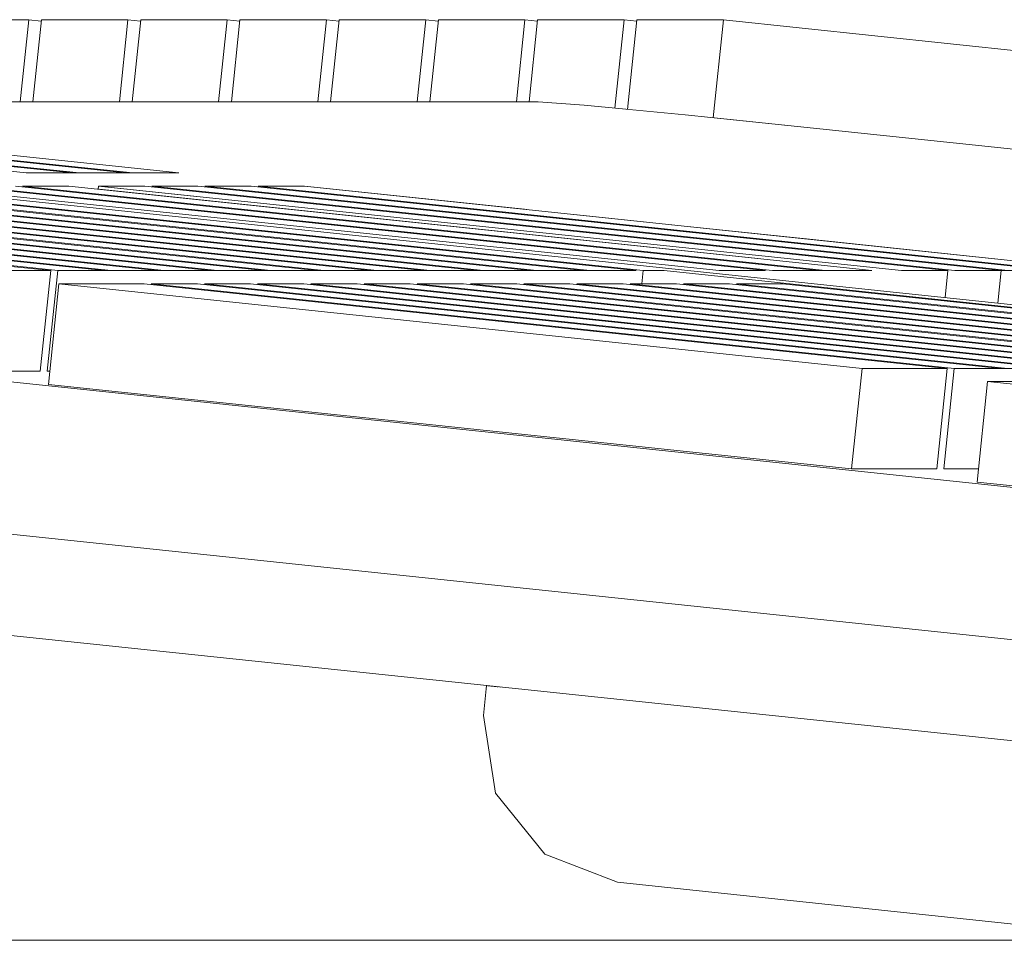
# Model space of a CAD drawing. Header units: millimetres. Extents: x -30280 to 309309, y -17460 to 4378.
# Tile 395 of 656: x 126124 to 126144, y -10686 to -10668. Entities that reach past the tile are written whole.
import ezdxf

# ---------------------------------------------------------------- set-up
doc = ezdxf.new("R2010")
doc.units = ezdxf.units.MM
doc.header["$MEASUREMENT"] = 0
doc.linetypes.add('Wipeout_Contour', pattern=[1000, 0, -1000])
doc.layers.add('P1_PLANTA PRIMERA_3_Nuevo_09_EI_Mobiliari general', color=7, linetype='Continuous')
doc.layers.add('P1_PLANTA PRIMERA_3_Nuevo_09_EI_Mobiliari general_Pluma_Nº__1', color=7, linetype='Continuous', lineweight=5)

msp = doc.modelspace()

# ---------------------------------------------------------------- wipeouts: each hides what was drawn before it
at = {"color": 254, "linetype": 'Wipeout_Contour', "lineweight": 0, "ltscale": 759472.466284}
msp.add_wipeout([(126114.263, -10669.161), (126127.633, -10670.569), (126129.063, -10670.83), (126130.116, -10670.83), (126134.514, -10671.293), (126134.737, -10669.161)], dxfattribs=at).dxf.layer = 'P1_PLANTA PRIMERA_3_Nuevo_09_EI_Mobiliari general'
at = {"color": 254, "linetype": 'Wipeout_Contour', "lineweight": 0, "ltscale": 632872.974673}
msp.add_wipeout([(126110.017, -10685.509), (126108.503, -10685.749), (126147.196, -10685.751), (126136.312, -10684.602), (126111.135, -10684.602)], dxfattribs=at).dxf.layer = 'P1_PLANTA PRIMERA_3_Nuevo_09_EI_Mobiliari general'

# ---------------------------------------------------------------- next in the draw order: wipeouts: each hides what was drawn before it
at = {"color": 254, "linetype": 'Wipeout_Contour', "lineweight": 0, "ltscale": 379756.620697}
msp.add_wipeout([(126134.737, -10669.161), (126134.514, -10671.293), (126135.652, -10669.231)], dxfattribs=at).dxf.layer = 'P1_PLANTA PRIMERA_3_Nuevo_09_EI_Mobiliari general'
at = {"color": 254, "linetype": 'Wipeout_Contour', "lineweight": 0, "ltscale": 506300.742286}
msp.add_wipeout([(126111.135, -10684.602), (126136.312, -10684.602), (126134.87, -10684.045), (126111.408, -10684.045)], dxfattribs=at).dxf.layer = 'P1_PLANTA PRIMERA_3_Nuevo_09_EI_Mobiliari general'

# ---------------------------------------------------------------- next in the draw order: wipeouts: each hides what was drawn before it
at = {"color": 254, "linetype": 'Wipeout_Contour', "lineweight": 0, "ltscale": 506348.234253}
msp.add_wipeout([(126135.652, -10669.231), (126135.426, -10671.389), (126137.419, -10671.599), (126137.647, -10669.422)], dxfattribs=at).dxf.layer = 'P1_PLANTA PRIMERA_3_Nuevo_09_EI_Mobiliari general'
at = {"color": 254, "linetype": 'Wipeout_Contour', "lineweight": 0, "ltscale": 506298.682358}
msp.add_wipeout([(126111.408, -10684.045), (126134.87, -10684.045), (126133.897, -10682.838), (126111.803, -10682.838)], dxfattribs=at).dxf.layer = 'P1_PLANTA PRIMERA_3_Nuevo_09_EI_Mobiliari general'

# ---------------------------------------------------------------- next in the draw order: wipeouts: each hides what was drawn before it
at = {"color": 254, "linetype": 'Wipeout_Contour', "lineweight": 0, "ltscale": 506357.350111}
msp.add_wipeout([(126137.647, -10669.422), (126137.419, -10671.599), (126139.96, -10671.866), (126140.188, -10669.684)], dxfattribs=at).dxf.layer = 'P1_PLANTA PRIMERA_3_Nuevo_09_EI_Mobiliari general'
at = {"color": 254, "linetype": 'Wipeout_Contour', "lineweight": 0, "ltscale": 506297.543033}
msp.add_wipeout([(126111.964, -10681.304), (126111.803, -10682.838), (126133.897, -10682.838), (126133.656, -10681.304)], dxfattribs=at).dxf.layer = 'P1_PLANTA PRIMERA_3_Nuevo_09_EI_Mobiliari general'

# ---------------------------------------------------------------- next in the draw order: wipeouts: each hides what was drawn before it
at = {"color": 254, "linetype": 'Wipeout_Contour', "lineweight": 0, "ltscale": 506350.966672}
msp.add_wipeout([(126136.693, -10667.538), (126136.508, -10669.313), (126137.647, -10669.422), (126138.405, -10667.538)], dxfattribs=at).dxf.layer = 'P1_PLANTA PRIMERA_3_Nuevo_09_EI_Mobiliari general'
at = {"color": 254, "linetype": 'Wipeout_Contour', "lineweight": 0, "ltscale": 379712.677156}
msp.add_wipeout([(126112.263, -10678.452), (126111.964, -10681.304), (126133.656, -10681.304)], dxfattribs=at).dxf.layer = 'P1_PLANTA PRIMERA_3_Nuevo_09_EI_Mobiliari general'

# ---------------------------------------------------------------- next in the draw order: wipeouts: each hides what was drawn before it
at = {"color": 254, "linetype": 'Wipeout_Contour', "lineweight": 0, "ltscale": 506343.126172}
msp.add_wipeout([(126134.73, -10667.538), (126134.56, -10669.161), (126135.652, -10669.231), (126136.441, -10667.538)], dxfattribs=at).dxf.layer = 'P1_PLANTA PRIMERA_3_Nuevo_09_EI_Mobiliari general'
at = {"color": 254, "linetype": 'Wipeout_Contour', "lineweight": 0, "ltscale": 1012748.419088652}
msp.add_wipeout([(126133.718, -10680.71), (126133.897, -10682.838), (126134.87, -10684.045), (126136.312, -10684.602), (126147.196, -10685.751), (126148.722, -10685.509), (126149.923, -10684.531), (126150.477, -10683.081)], dxfattribs=at).dxf.layer = 'P1_PLANTA PRIMERA_3_Nuevo_09_EI_Mobiliari general'

# ---------------------------------------------------------------- next in the draw order: linework, layer by layer
at = {"layer": 'P1_PLANTA PRIMERA_3_Nuevo_09_EI_Mobiliari general_Pluma_Nº__1', "color": 7, "linetype": 'Continuous', "lineweight": 5}
for p, q in [((126134.73, -10667.538), (126136.441, -10667.538)), ((126136.441, -10667.538), (126136.69, -10667.564)), ((126147.196, -10685.752), (126108.529, -10685.752))]:
    msp.add_line(p, q, dxfattribs=at)

# ---------------------------------------------------------------- next in the draw order: wipeouts: each hides what was drawn before it
at = {"color": 254, "linetype": 'Wipeout_Contour', "lineweight": 0, "ltscale": 506335.588246}
msp.add_wipeout([(126132.597, -10669.161), (126134.308, -10669.161), (126134.478, -10667.538), (126132.767, -10667.538)], dxfattribs=at).dxf.layer = 'P1_PLANTA PRIMERA_3_Nuevo_09_EI_Mobiliari general'
at = {"color": 254, "linetype": 'Wipeout_Contour', "lineweight": 0, "ltscale": 1392869.042295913}
msp.add_wipeout([(126139.96, -10671.866), (126146.004, -10672.502), (126147.433, -10672.764), (126148.486, -10672.764), (126164.374, -10674.436), (126165.804, -10674.697), (126166.857, -10674.697), (126203.604, -10678.566), (126242.781, -10683.538), (126243.093, -10680.555), (126140.188, -10669.684)], dxfattribs=at).dxf.layer = 'P1_PLANTA PRIMERA_3_Nuevo_09_EI_Mobiliari general'

# ---------------------------------------------------------------- next in the draw order: linework, layer by layer
at = {"layer": 'P1_PLANTA PRIMERA_3_Nuevo_09_EI_Mobiliari general_Pluma_Nº__1', "color": 7, "linetype": 'Continuous', "lineweight": 5}
for p, q in [((126132.767, -10667.538), (126134.478, -10667.538)), ((126134.478, -10667.538), (126134.727, -10667.564))]:
    msp.add_line(p, q, dxfattribs=at)

# ---------------------------------------------------------------- next in the draw order: wipeouts: each hides what was drawn before it
at = {"color": 254, "linetype": 'Wipeout_Contour', "lineweight": 0, "ltscale": 506327.763388}
msp.add_wipeout([(126130.804, -10667.538), (126130.634, -10669.161), (126132.345, -10669.161), (126132.515, -10667.538)], dxfattribs=at).dxf.layer = 'P1_PLANTA PRIMERA_3_Nuevo_09_EI_Mobiliari general'
at = {"color": 254, "linetype": 'Wipeout_Contour', "lineweight": 0, "ltscale": 632966.485664}
msp.add_wipeout([(126138.405, -10667.538), (126138.202, -10669.48), (126140.188, -10669.684), (126148.589, -10670.571), (126148.791, -10668.635)], dxfattribs=at).dxf.layer = 'P1_PLANTA PRIMERA_3_Nuevo_09_EI_Mobiliari general'
at = {"color": 254, "linetype": 'Wipeout_Contour', "lineweight": 0, "ltscale": 506316.940324}
msp.add_wipeout([(126076.417, -10672.679), (126076.209, -10674.656), (126179.481, -10685.527), (126179.689, -10683.55)], dxfattribs=at).dxf.layer = 'P1_PLANTA PRIMERA_3_Nuevo_09_EI_Mobiliari general'

# ---------------------------------------------------------------- next in the draw order: linework, layer by layer
at = {"layer": 'P1_PLANTA PRIMERA_3_Nuevo_09_EI_Mobiliari general_Pluma_Nº__1', "color": 7, "linetype": 'Continuous', "lineweight": 5}
for p, q in [((126130.804, -10667.538), (126132.515, -10667.538)), ((126132.515, -10667.538), (126132.764, -10667.564)), ((126136.693, -10667.538), (126138.404, -10667.538)), ((126138.404, -10667.538), (126148.791, -10668.635)), ((126136.312, -10684.602), (126134.87, -10684.045)), ((126147.196, -10685.752), (126136.312, -10684.602))]:
    msp.add_line(p, q, dxfattribs=at)

# ---------------------------------------------------------------- next in the draw order: wipeouts: each hides what was drawn before it
at = {"color": 254, "linetype": 'Wipeout_Contour', "lineweight": 0, "ltscale": 506319.938532}
msp.add_wipeout([(126128.84, -10667.538), (126128.671, -10669.161), (126130.382, -10669.161), (126130.552, -10667.538)], dxfattribs=at).dxf.layer = 'P1_PLANTA PRIMERA_3_Nuevo_09_EI_Mobiliari general'
at = {"color": 254, "linetype": 'Wipeout_Contour', "lineweight": 0, "ltscale": 506316.700996}
msp.add_wipeout([(126076.307, -10672.667), (126179.579, -10683.538), (126179.892, -10680.555), (126076.62, -10669.684)], dxfattribs=at).dxf.layer = 'P1_PLANTA PRIMERA_3_Nuevo_09_EI_Mobiliari general'

# ---------------------------------------------------------------- next in the draw order: linework, layer by layer
at = {"layer": 'P1_PLANTA PRIMERA_3_Nuevo_09_EI_Mobiliari general_Pluma_Nº__1', "color": 7, "linetype": 'Continuous', "lineweight": 5}
for p, q in [((126128.841, -10667.538), (126130.552, -10667.538)), ((126130.552, -10667.538), (126130.801, -10667.564)), ((126133.898, -10682.838), (126133.656, -10681.305)), ((126134.87, -10684.045), (126133.898, -10682.838))]:
    msp.add_line(p, q, dxfattribs=at)

# ---------------------------------------------------------------- next in the draw order: wipeouts: each hides what was drawn before it
at = {"color": 254, "linetype": 'Wipeout_Contour', "lineweight": 0, "ltscale": 506312.113676}
msp.add_wipeout([(126126.707, -10669.161), (126128.419, -10669.161), (126128.589, -10667.538), (126126.877, -10667.538)], dxfattribs=at).dxf.layer = 'P1_PLANTA PRIMERA_3_Nuevo_09_EI_Mobiliari general'

# ---------------------------------------------------------------- next in the draw order: linework, layer by layer
at = {"layer": 'P1_PLANTA PRIMERA_3_Nuevo_09_EI_Mobiliari general_Pluma_Nº__1', "color": 7, "linetype": 'Continuous', "lineweight": 5}
for p, q in [((126126.877, -10667.538), (126128.589, -10667.538)), ((126128.589, -10667.538), (126128.838, -10667.564))]:
    msp.add_line(p, q, dxfattribs=at)

# ---------------------------------------------------------------- next in the draw order: wipeouts: each hides what was drawn before it
at = {"color": 254, "linetype": 'Wipeout_Contour', "lineweight": 0, "ltscale": 506304.288821}
msp.add_wipeout([(126124.914, -10667.538), (126124.744, -10669.161), (126126.456, -10669.161), (126126.625, -10667.538)], dxfattribs=at).dxf.layer = 'P1_PLANTA PRIMERA_3_Nuevo_09_EI_Mobiliari general'

# ---------------------------------------------------------------- next in the draw order: linework, layer by layer
at = {"layer": 'P1_PLANTA PRIMERA_3_Nuevo_09_EI_Mobiliari general_Pluma_Nº__1', "color": 7, "linetype": 'Continuous', "lineweight": 5}
for p, q in [((126124.914, -10667.538), (126126.626, -10667.538)), ((126126.626, -10667.538), (126126.874, -10667.564))]:
    msp.add_line(p, q, dxfattribs=at)

# ---------------------------------------------------------------- next in the draw order: wipeouts: each hides what was drawn before it
at = {"color": 254, "linetype": 'Wipeout_Contour', "lineweight": 0, "ltscale": 506296.463967}
msp.add_wipeout([(126122.951, -10667.538), (126122.781, -10669.161), (126124.492, -10669.161), (126124.662, -10667.538)], dxfattribs=at).dxf.layer = 'P1_PLANTA PRIMERA_3_Nuevo_09_EI_Mobiliari general'

# ---------------------------------------------------------------- next in the draw order: linework, layer by layer
at = {"layer": 'P1_PLANTA PRIMERA_3_Nuevo_09_EI_Mobiliari general_Pluma_Nº__1', "color": 7, "linetype": 'Continuous', "lineweight": 5}
for p, q in [((126122.95, -10667.538), (126124.662, -10667.538)), ((126124.662, -10667.538), (126124.911, -10667.564))]:
    msp.add_line(p, q, dxfattribs=at)

# ---------------------------------------------------------------- next in the draw order: wipeouts: each hides what was drawn before it
at = {"color": 254, "linetype": 'Wipeout_Contour', "lineweight": 0, "ltscale": 4684362.184329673}
msp.add_wipeout([(126071.932, -10669.161), (126074.175, -10669.422), (126076.62, -10669.684), (126179.892, -10680.555), (126182.412, -10680.816), (126184.33, -10681.007), (126208.36, -10681.077), (126206.117, -10680.816), (126203.672, -10680.555), (126202.481, -10680.555), (126201.428, -10680.555), (126199.322, -10680.555), (126197.819, -10680.555), (126196.766, -10680.555), (126195.713, -10680.555), (126193.686, -10680.555), (126192.384, -10680.555), (126190.807, -10680.555), (126184.49, -10680.555), (126182.913, -10680.555), (126181.746, -10680.555), (126180.169, -10680.555), (126161.792, -10678.62), (126160.472, -10678.359), (126159.309, -10678.359), (126143.421, -10676.687), (126140.939, -10676.425), (126125.051, -10674.753), (126123.976, -10674.491), (126122.568, -10674.491), (126106.68, -10672.819), (126105.251, -10672.558), (126104.198, -10672.558), (126088.31, -10670.885), (126086.906, -10670.624), (126085.827, -10670.624), (126075.404, -10669.527)], dxfattribs=at).dxf.layer = 'P1_PLANTA PRIMERA_3_Nuevo_09_EI_Mobiliari general'

# ---------------------------------------------------------------- next in the draw order: linework, layer by layer
at = {"layer": 'P1_PLANTA PRIMERA_3_Nuevo_09_EI_Mobiliari general_Pluma_Nº__1', "color": 7, "linetype": 'Continuous', "lineweight": 5}
for p, q in [((126124.492, -10669.161), (126124.662, -10667.538)), ((126124.744, -10669.161), (126124.914, -10667.538)), ((126126.456, -10669.161), (126126.626, -10667.538)), ((126126.707, -10669.161), (126126.877, -10667.538)), ((126128.419, -10669.161), (126128.589, -10667.538)), ((126128.671, -10669.161), (126128.841, -10667.538)), ((126130.382, -10669.161), (126130.552, -10667.538)), ((126130.634, -10669.161), (126130.804, -10667.538)), ((126132.345, -10669.161), (126132.515, -10667.538)), ((126132.597, -10669.161), (126132.767, -10667.538)), ((126134.309, -10669.161), (126134.478, -10667.538)), ((126134.56, -10669.161), (126134.73, -10667.538)), ((126136.258, -10669.289), (126136.441, -10667.538)), ((126136.507, -10669.313), (126136.693, -10667.538)), ((126138.202, -10669.48), (126138.404, -10667.538)), ((126108.725, -10668.896), (126124.613, -10670.569)), ((126125.527, -10670.569), (126109.64, -10668.896)), ((126109.778, -10668.896), (126125.666, -10670.569)), ((126126.58, -10670.569), (126110.692, -10668.896)), ((126110.831, -10668.896), (126126.719, -10670.569)), ((126127.633, -10670.569), (126111.745, -10668.896)), ((126114.263, -10669.161), (126134.737, -10669.161)), ((126134.737, -10669.161), (126135.652, -10669.231)), ((126135.652, -10669.231), (126137.647, -10669.422)), ((126137.647, -10669.422), (126140.188, -10669.684)), ((126124.613, -10670.569), (126125.527, -10670.569)), ((126124.613, -10670.569), (126124.613, -10670.569)), ((126124.613, -10670.569), (126125.527, -10670.569)), ((126125.527, -10670.569), (126126.58, -10670.569)), ((126125.666, -10670.569), (126125.666, -10670.569)), ((126125.666, -10670.569), (126126.58, -10670.569)), ((126126.58, -10670.569), (126127.633, -10670.569)), ((126126.719, -10670.569), (126126.719, -10670.569)), ((126126.719, -10670.569), (126127.633, -10670.569)), ((126125.099, -10672.502), (126109.211, -10670.83)), ((126109.349, -10670.83), (126125.237, -10672.502)), ((126125.454, -10670.83), (126124.539, -10670.83)), ((126124.184, -10672.502), (126125.099, -10672.502)), ((126141.931, -10672.502), (126142.845, -10672.502)), ((126141.931, -10672.502), (126141.931, -10672.502)), ((126142.983, -10672.502), (126143.898, -10672.502)), ((126142.983, -10672.502), (126142.983, -10672.502)), ((126143.831, -10673.144), (126143.898, -10672.502)), ((126143.898, -10672.502), (126144.951, -10672.502)), ((126123.976, -10674.491), (126124.89, -10674.491)), ((126143.887, -10674.436), (126144.94, -10674.436)), ((126133.656, -10681.305), (126133.718, -10680.71))]:
    msp.add_line(p, q, dxfattribs=at)

# ---------------------------------------------------------------- next in the draw order: wipeouts: each hides what was drawn before it
at = {"color": 254, "linetype": 'Wipeout_Contour', "lineweight": 0, "ltscale": 379745.756589}
msp.add_wipeout([(126126.036, -10670.891), (126141.342, -10672.502), (126126.043, -10670.83)], dxfattribs=at).dxf.layer = 'P1_PLANTA PRIMERA_3_Nuevo_09_EI_Mobiliari general'
at = {"color": 254, "linetype": 'Wipeout_Contour', "lineweight": 0, "ltscale": 506339.388788}
msp.add_wipeout([(126141.148, -10674.436), (126142.834, -10674.436), (126126.946, -10672.764), (126125.26, -10672.764)], dxfattribs=at).dxf.layer = 'P1_PLANTA PRIMERA_3_Nuevo_09_EI_Mobiliari general'

# ---------------------------------------------------------------- next in the draw order: linework, layer by layer
at = {"layer": 'P1_PLANTA PRIMERA_3_Nuevo_09_EI_Mobiliari general_Pluma_Nº__1', "color": 7, "linetype": 'Continuous', "lineweight": 5}
for p, q in [((126126.152, -10672.502), (126110.264, -10670.83)), ((126110.402, -10670.83), (126126.29, -10672.502)), ((126127.205, -10672.502), (126111.316, -10670.83)), ((126111.455, -10670.83), (126127.343, -10672.502)), ((126128.257, -10672.502), (126112.37, -10670.83)), ((126112.508, -10670.83), (126128.395, -10672.502)), ((126129.31, -10672.502), (126113.422, -10670.83)), ((126113.561, -10670.83), (126129.449, -10672.502)), ((126130.363, -10672.502), (126114.475, -10670.83)), ((126114.613, -10670.83), (126130.502, -10672.502)), ((126131.416, -10672.502), (126115.528, -10670.83)), ((126115.666, -10670.83), (126131.554, -10672.502)), ((126132.469, -10672.502), (126116.581, -10670.83)), ((126116.719, -10670.83), (126132.607, -10672.502)), ((126133.522, -10672.502), (126117.634, -10670.83)), ((126117.772, -10670.83), (126133.66, -10672.502)), ((126134.575, -10672.502), (126118.686, -10670.83)), ((126118.825, -10670.83), (126134.713, -10672.502)), ((126135.627, -10672.502), (126119.74, -10670.83)), ((126119.878, -10670.83), (126135.765, -10672.502)), ((126136.68, -10672.502), (126120.792, -10670.83)), ((126120.93, -10670.83), (126136.819, -10672.502)), ((126122.434, -10670.83), (126138.322, -10672.502)), ((126139.236, -10672.502), (126123.348, -10670.83)), ((126123.487, -10670.83), (126139.374, -10672.502)), ((126140.289, -10672.502), (126124.401, -10670.83)), ((126124.539, -10670.83), (126140.427, -10672.502)), ((126141.342, -10672.502), (126125.454, -10670.83)), ((126126.036, -10670.891), (126126.043, -10670.83)), ((126126.957, -10670.83), (126126.043, -10670.83)), ((126126.043, -10670.83), (126141.931, -10672.502)), ((126142.845, -10672.502), (126126.957, -10670.83)), ((126128.01, -10670.83), (126127.095, -10670.83)), ((126127.095, -10670.83), (126142.983, -10672.502)), ((126143.898, -10672.502), (126128.01, -10670.83)), ((126129.063, -10670.83), (126128.148, -10670.83)), ((126128.148, -10670.83), (126144.036, -10672.502)), ((126144.951, -10672.502), (126129.063, -10670.83)), ((126130.116, -10670.83), (126129.201, -10670.83)), ((126129.201, -10670.83), (126145.089, -10672.502)), ((126146.004, -10672.502), (126130.116, -10670.83)), ((126125.237, -10672.502), (126126.152, -10672.502)), ((126125.237, -10672.502), (126126.152, -10672.502)), ((126126.152, -10672.502), (126127.205, -10672.502)), ((126126.29, -10672.502), (126126.29, -10672.502)), ((126126.29, -10672.502), (126127.205, -10672.502)), ((126127.205, -10672.502), (126128.257, -10672.502)), ((126127.343, -10672.502), (126127.343, -10672.502)), ((126127.343, -10672.502), (126128.257, -10672.502)), ((126128.257, -10672.502), (126129.31, -10672.502)), ((126128.395, -10672.502), (126128.396, -10672.502)), ((126128.396, -10672.502), (126129.31, -10672.502)), ((126129.31, -10672.502), (126130.363, -10672.502)), ((126129.449, -10672.502), (126129.449, -10672.502)), ((126129.449, -10672.502), (126130.363, -10672.502)), ((126130.363, -10672.502), (126131.416, -10672.502)), ((126130.502, -10672.502), (126130.501, -10672.502)), ((126130.501, -10672.502), (126131.416, -10672.502)), ((126131.416, -10672.502), (126132.469, -10672.502)), ((126131.554, -10672.502), (126131.554, -10672.502)), ((126131.554, -10672.502), (126132.469, -10672.502)), ((126132.469, -10672.502), (126133.522, -10672.502)), ((126132.607, -10672.502), (126132.607, -10672.502)), ((126132.607, -10672.502), (126133.522, -10672.502)), ((126133.522, -10672.502), (126134.575, -10672.502)), ((126133.66, -10672.502), (126133.66, -10672.502)), ((126133.66, -10672.502), (126134.575, -10672.502)), ((126134.575, -10672.502), (126135.627, -10672.502)), ((126134.713, -10672.502), (126134.713, -10672.502)), ((126134.713, -10672.502), (126135.627, -10672.502)), ((126135.627, -10672.502), (126136.68, -10672.502)), ((126135.765, -10672.502), (126135.766, -10672.502)), ((126135.766, -10672.502), (126136.68, -10672.502)), ((126136.818, -10672.502), (126137.236, -10672.502)), ((126136.819, -10672.502), (126137.236, -10672.502)), ((126138.322, -10672.502), (126139.236, -10672.502)), ((126138.322, -10672.502), (126138.322, -10672.502)), ((126138.322, -10672.502), (126139.236, -10672.502)), ((126139.374, -10672.502), (126139.375, -10672.502)), ((126139.375, -10672.502), (126140.289, -10672.502)), ((126139.375, -10672.502), (126140.289, -10672.502)), ((126140.289, -10672.502), (126141.342, -10672.502)), ((126140.427, -10672.502), (126140.427, -10672.502)), ((126140.427, -10672.502), (126141.342, -10672.502)), ((126142.789, -10673.035), (126142.845, -10672.502))]:
    msp.add_line(p, q, dxfattribs=at)

# ---------------------------------------------------------------- next in the draw order: wipeouts: each hides what was drawn before it
at = {"color": 254, "linetype": 'Wipeout_Contour', "lineweight": 0, "ltscale": 506371.253149}
msp.add_wipeout([(126140.939, -10676.425), (126142.625, -10676.425), (126142.834, -10674.436), (126141.148, -10674.436)], dxfattribs=at).dxf.layer = 'P1_PLANTA PRIMERA_3_Nuevo_09_EI_Mobiliari general'

# ---------------------------------------------------------------- next in the draw order: wipeouts: each hides what was drawn before it
at = {"color": 254, "linetype": 'Wipeout_Contour', "lineweight": 0, "ltscale": 506335.94731}
msp.add_wipeout([(126125.051, -10674.753), (126140.939, -10676.425), (126141.148, -10674.436), (126125.26, -10672.764)], dxfattribs=at).dxf.layer = 'P1_PLANTA PRIMERA_3_Nuevo_09_EI_Mobiliari general'
at = {"color": 254, "linetype": 'Wipeout_Contour', "lineweight": 0, "ltscale": 379782.298534}
msp.add_wipeout([(126142.972, -10674.436), (126142.764, -10676.425), (126143.63, -10674.697)], dxfattribs=at).dxf.layer = 'P1_PLANTA PRIMERA_3_Nuevo_09_EI_Mobiliari general'

# ---------------------------------------------------------------- next in the draw order: linework, layer by layer
at = {"layer": 'P1_PLANTA PRIMERA_3_Nuevo_09_EI_Mobiliari general_Pluma_Nº__1', "color": 7, "linetype": 'Continuous', "lineweight": 5}
for p, q in [((126156.104, -10674.436), (126121.845, -10670.83)), ((126124.89, -10674.491), (126125.099, -10672.502)), ((126125.029, -10674.491), (126125.237, -10672.502)), ((126136.791, -10672.764), (126136.818, -10672.502)), ((126137.236, -10672.502), (126155.607, -10674.436)), ((126125.051, -10674.753), (126125.26, -10672.764)), ((126126.947, -10672.764), (126125.26, -10672.764)), ((126125.26, -10672.764), (126141.148, -10674.436)), ((126142.834, -10674.436), (126126.947, -10672.764)), ((126127.999, -10672.764), (126127.084, -10672.764)), ((126127.084, -10672.764), (126142.972, -10674.436)), ((126143.887, -10674.436), (126127.999, -10672.764)), ((126129.052, -10672.764), (126128.137, -10672.764)), ((126128.137, -10672.764), (126144.026, -10674.436)), ((126144.94, -10674.436), (126129.052, -10672.764)), ((126130.105, -10672.764), (126129.19, -10672.764)), ((126129.19, -10672.764), (126145.078, -10674.436)), ((126145.993, -10674.436), (126130.105, -10672.764)), ((126131.158, -10672.764), (126130.243, -10672.764)), ((126130.243, -10672.764), (126146.131, -10674.436)), ((126147.046, -10674.436), (126131.158, -10672.764)), ((126132.21, -10672.764), (126131.296, -10672.764)), ((126131.296, -10672.764), (126147.184, -10674.436)), ((126148.098, -10674.436), (126132.21, -10672.764)), ((126133.263, -10672.764), (126132.349, -10672.764)), ((126132.349, -10672.764), (126148.237, -10674.436)), ((126149.151, -10674.436), (126133.263, -10672.764)), ((126134.316, -10672.764), (126133.402, -10672.764)), ((126133.402, -10672.764), (126149.289, -10674.436)), ((126150.204, -10674.436), (126134.316, -10672.764)), ((126135.369, -10672.764), (126134.454, -10672.764)), ((126134.454, -10672.764), (126150.342, -10674.436)), ((126151.257, -10674.436), (126135.369, -10672.764)), ((126136.422, -10672.764), (126135.507, -10672.764)), ((126135.507, -10672.764), (126151.395, -10674.436)), ((126152.31, -10674.436), (126136.422, -10672.764)), ((126137.475, -10672.764), (126136.56, -10672.764)), ((126136.56, -10672.764), (126152.448, -10674.436)), ((126153.363, -10674.436), (126137.475, -10672.764)), ((126138.528, -10672.764), (126137.613, -10672.764)), ((126137.613, -10672.764), (126153.501, -10674.436)), ((126154.416, -10674.436), (126138.528, -10672.764)), ((126139.58, -10672.764), (126138.666, -10672.764)), ((126138.666, -10672.764), (126154.554, -10674.436)), ((126155.468, -10674.436), (126139.58, -10672.764)), ((126125.028, -10674.491), (126125.078, -10674.491)), ((126125.078, -10674.491), (126125.028, -10674.491)), ((126140.939, -10676.426), (126141.148, -10674.436)), ((126141.148, -10674.436), (126142.834, -10674.436)), ((126142.625, -10676.426), (126142.834, -10674.436)), ((126142.764, -10676.426), (126142.972, -10674.436)), ((126142.972, -10674.436), (126143.887, -10674.436)), ((126142.972, -10674.436), (126143.887, -10674.436)), ((126125.051, -10674.753), (126140.939, -10676.426)), ((126140.939, -10676.426), (126142.625, -10676.426))]:
    msp.add_line(p, q, dxfattribs=at)

# ---------------------------------------------------------------- next in the draw order: wipeouts: each hides what was drawn before it
at = {"color": 254, "linetype": 'Wipeout_Contour', "lineweight": 0, "ltscale": 506409.81986}
msp.add_wipeout([(126143.421, -10676.687), (126159.309, -10678.359), (126159.518, -10676.37), (126143.63, -10674.697)], dxfattribs=at).dxf.layer = 'P1_PLANTA PRIMERA_3_Nuevo_09_EI_Mobiliari general'

# ---------------------------------------------------------------- next in the draw order: linework, layer by layer
at = {"layer": 'P1_PLANTA PRIMERA_3_Nuevo_09_EI_Mobiliari general_Pluma_Nº__1', "color": 7, "linetype": 'Continuous', "lineweight": 5}
for p, q in [((126076.621, -10669.684), (126179.892, -10680.555)), ((126140.188, -10669.684), (126243.092, -10680.555)), ((126076.308, -10672.667), (126179.579, -10683.538)), ((126076.209, -10674.656), (126179.481, -10685.527)), ((126143.422, -10676.687), (126143.63, -10674.697)), ((126144.655, -10674.697), (126143.63, -10674.697)), ((126143.63, -10674.697), (126159.518, -10676.37)), ((126142.764, -10676.425), (126143.449, -10676.425)), ((126143.449, -10676.425), (126142.764, -10676.425)), ((126143.422, -10676.687), (126159.309, -10678.359))]:
    msp.add_line(p, q, dxfattribs=at)

doc.saveas('drawing.dxf')
